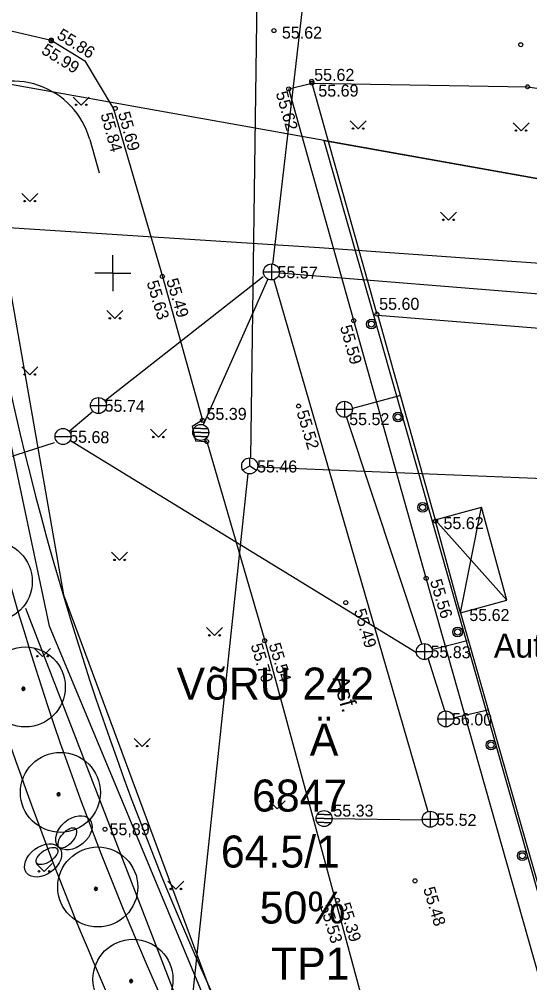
# Model space of a CAD drawing. Extents: x 9156 to 9809, y 2728 to 4000.
# Drawn here: x 9444.1 to 9476, y 3855.6 to 3915.9 of the extents above; entities that cross this region are included whole.
import ezdxf

# ---------------------------------------------------------------- set-up
doc = ezdxf.new("R2010")
doc.units = 0
for name, color, linetype in [('Level 11', 7, 'Continuous'), ('Level 15', 7, 'Continuous'), ('Level 17', 7, 'Continuous'), ('Level 18', 7, 'Continuous'), ('Level 24', 7, 'Continuous'), ('Level 4', 7, 'Continuous'), ('Level 41', 7, 'Continuous'), ('Level 5', 7, 'Continuous'), ('Level 54', 7, 'Continuous'), ('Level 56', 7, 'Continuous'), ('Level 59', 7, 'Continuous'), ('Level 6', 7, 'Continuous'), ('Level 61', 7, 'Continuous'), ('Level 7', 7, 'Continuous'), ('Level 8', 7, 'Continuous'), ('Level 9', 7, 'Continuous')]:
    doc.layers.add(name, color=color, linetype=linetype)

# ---------------------------------------------------------------- blocks, each defined once
blk = doc.blocks.new('VEEKAE')
at = {"layer": 'Level 5'}
blk.add_line((-0.5, 0), (0.5, 0), dxfattribs=at)
blk.add_circle((0, 0), 0.5, dxfattribs=at)
blk = doc.blocks.new('KANKAE')
at = {"layer": 'Level 4'}
for p, q in [((-0.5, 0), (0.5, 0)), ((0, 0.5), (0, -0.5))]:
    blk.add_line(p, q, dxfattribs=at)
blk.add_circle((0, 0), 0.5, dxfattribs=at)
blk = doc.blocks.new('SIDEKA')
at = {"layer": 'Level 7'}
for p, q in [((-0.437, -0.243), (0, 0)), ((0, 0), (0.008, 0.5)), ((0, 0), (0.429, -0.257))]:
    blk.add_line(p, q, dxfattribs=at)
blk.add_circle((0, 0), 0.5, dxfattribs=at)
blk = doc.blocks.new('RESKAE')
at = {"layer": 'Level 24'}
for p, q in [((0, 0), (-0.5, 0)), ((0, 0.25), (-0.433, 0.25)), ((0, 0.25), (0.433, 0.25)), ((0, 0), (0.5, 0)), ((0, -0.25), (-0.433, -0.25)), ((0, -0.25), (0.433, -0.25))]:
    blk.add_line(p, q, dxfattribs=at)
blk.add_circle((0, 0), 0.5, dxfattribs=at)
blk = doc.blocks.new('MURU')
at = {"layer": 'Level 41'}
for p, q in [((-0.5, 0.5), (0, 0)), ((0, 0), (0.5, 0.5))]:
    blk.add_line(p, q, dxfattribs=at)
for centre in [(-0.32, 0.015), (0.32, 0.014)]:
    blk.add_circle(centre, 0.0466, dxfattribs=at)
blk = doc.blocks.new('KPUNKT')
at = {"layer": 'Level 59'}
blk.add_circle((0, 0), 0.125, dxfattribs=at)
blk = doc.blocks.new('KRTRIS')
at = {"layer": 'Level 61'}
for q in [(0, 1.125), (-1.125, 0), (1.125, 0), (0, -1.125)]:
    blk.add_line((0, 0), q, dxfattribs=at)

msp = doc.modelspace()

# ---------------------------------------------------------------- linework, layer by layer
at = {"layer": 'Level 11'}
for p, q in [((9463.168, 3908.282), (9483.407, 3837.074)), ((9463.168, 3908.282), (9507.477, 3900.353)), ((9507.477, 3900.353), (9463.168, 3908.282)), ((9463.168, 3908.282), (9483.407, 3837.074))]:
    msp.add_line(p, q, dxfattribs=at)
at = {"layer": 'Level 15'}
for p, q in [((9446.039, 3877.916), (9440.149, 3905.714)), ((9459.903, 3844.589), (9446.039, 3877.916))]:
    msp.add_line(p, q, dxfattribs=at)
at = {"layer": 'Level 17'}
msp.add_line((9453.772, 3855.15), (9444.56, 3879.02), dxfattribs=at)
for radius, start, end in [(192.9, 187.13653, 212.29226), (195.9, 187.89598, 211.0202)]:
    msp.add_arc((9631.829, 3934.713), radius, start, end, dxfattribs=at)
at = {"layer": 'Level 18'}
msp.add_line((9448.552, 3908.349), (9449.137, 3906.271), dxfattribs=at)
for centre, radius, start, end in [((9443.739, 3906.993), 5, 15.73626, 126.72058), ((9631.829, 3934.713), 198.9, 190.27283, 207.99609)]:
    msp.add_arc(centre, radius, start, end, dxfattribs=at)
at = {"layer": 'Level 54'}
for p, q in [((9458.61, 3888.477), (9459.675, 3966.797)), ((9461.91, 3917.301), (9459.956, 3900.532)), ((9449.523, 3892.044), (9459.392, 3899.785)), ((9460.399, 3900.007), (9492.862, 3897.398)), ((9455.665, 3890.534), (9459.669, 3899.596)), ((9460.055, 3899.565), (9469.673, 3866.329)), ((9497.378, 3894.876), (9466.55, 3897.342)), ((9466.55, 3897.342), (9470.132, 3884.571)), ((9464.985, 3891.561), (9467.924, 3892.336)), ((9447.266, 3890.107), (9448.706, 3891.313)), ((9464.577, 3891.03), (9469.27, 3876.834)), ((9447.346, 3889.526), (9468.968, 3876.277)), ((9432.53, 3884.966), (9446.355, 3889.412)), ((9459.059, 3887.891), (9500, 3886.216)), ((9458.429, 3887.462), (9450.115, 3809.187)), ((9470.132, 3884.571), (9473.028, 3885.354)), ((9471.703, 3878.763), (9473.028, 3885.354)), ((9474.599, 3879.546), (9473.028, 3885.354)), ((9471.703, 3878.763), (9470.132, 3884.571)), ((9470.132, 3884.571), (9474.599, 3879.546)), ((9471.703, 3878.763), (9474.599, 3879.546)), ((9471.703, 3878.763), (9478.199, 3855.949)), ((9469.918, 3876.472), (9472.125, 3877.031)), ((9469.694, 3875.885), (9470.7, 3872.645)), ((9471.259, 3872.198), (9473.411, 3872.701)), ((9463.698, 3865.905), (9469.326, 3865.808))]:
    msp.add_line(p, q, dxfattribs=at)
for points in [[(9428.052, 3915.601), (9429.725, 3917.012), (9432.375, 3917.571), (9439.765, 3916.028), (9446.144, 3914.564), (9448.243, 3913.268), (9450.022, 3910.266), (9453.083, 3899.783), (9455.587, 3890.791), (9454.937, 3890.396), (9455.145, 3889.508), (9455.861, 3889.464), (9459.478, 3877.013), (9463.895, 3860.759), (9466.082, 3852.651)], [(9478.177, 3855.976), (9476.617, 3855.989), (9469.565, 3880.918), (9465.042, 3897.024), (9460.976, 3911.503), (9462.428, 3911.871), (9466.484, 3897.428)], [(9462.428, 3911.871), (9475.897, 3911.639), (9493.311, 3909.112), (9498.751, 3908.028), (9500.849, 3906.671), (9502.852, 3905.343), (9504.547, 3902.672), (9505.645, 3899.779), (9506.09, 3896.419), (9505.96, 3894.769), (9505.496, 3894.358), (9505.028, 3894.174), (9501.454, 3894.597), (9497.378, 3894.876)], [(9433.182, 3903.515), (9438.95, 3903.14), (9450.91, 3902.36), (9462.9, 3901.59), (9474.92, 3900.73), (9486.78, 3899.9), (9499.778, 3898.808)]]:
    msp.add_lwpolyline(points, dxfattribs=at)
for centre, radius in [((9466.146, 3896.805), 0.305), ((9466.146, 3896.805), 0.194), ((9467.799, 3891.003), 0.305), ((9467.799, 3891.003), 0.194), ((9469.351, 3885.345), 0.305), ((9469.351, 3885.345), 0.194), ((9471.526, 3877.56), 0.305), ((9471.526, 3877.56), 0.194), ((9473.613, 3870.494), 0.305), ((9473.613, 3870.494), 0.194), ((9449.506, 3865.231), 0.125), ((9449.506, 3865.231), 0.125), ((9475.574, 3863.571), 0.305), ((9475.574, 3863.571), 0.194)]:
    msp.add_circle(centre, radius, dxfattribs=at)
at = {"layer": 'Level 56'}
msp.add_line((9448.552, 3908.349), (9449.137, 3906.271), dxfattribs=at)
for centre, radius, start, end in [((9443.739, 3906.993), 5, 15.73626, 126.72058), ((9631.829, 3934.713), 192.9, 187.13653, 212.29226), ((9631.829, 3934.713), 195.9, 187.89598, 211.0202), ((9631.829, 3934.713), 198.9, 190.27283, 207.99609)]:
    msp.add_arc(centre, radius, start, end, dxfattribs=at)
at = {"layer": 'Level 6'}
msp.add_line((9769.71, 3853.431), (9292.325, 3938.851), dxfattribs=at)
at = {"layer": 'Level 7'}
for p, q in [((9439.242, 3923.641), (9446.918, 3879.882)), ((9446.918, 3879.882), (9457.002, 3852.664))]:
    msp.add_line(p, q, dxfattribs=at)
at = {"layer": 'Level 8'}
for centre, major_axis, ratio in [((9447.56, 3865.008), (-0.986, -0.837), 0.674652), ((9447.56, 3865.008), (-0.986, -0.837), 0.674652), ((9447.56, 3865.008), (-0.986, -0.837), 0.674652), ((9447.56, 3865.008), (-0.986, -0.837), 0.674652), ((9447.148, 3864.685), (-0.507, -0.589), 0.486914), ((9447.148, 3864.685), (-0.507, -0.589), 0.486914), ((9447.148, 3864.685), (-0.507, -0.589), 0.486914), ((9447.148, 3864.685), (-0.507, -0.589), 0.486914), ((9445.636, 3863.278), (1.034, 0.776), 0.674652), ((9445.636, 3863.278), (1.034, 0.776), 0.674652), ((9445.636, 3863.278), (1.034, 0.776), 0.674652), ((9445.636, 3863.278), (1.034, 0.776), 0.674652), ((9445.876, 3863.556), (0.646, 0.434), 0.486914), ((9445.876, 3863.556), (0.646, 0.434), 0.486914), ((9445.876, 3863.556), (0.646, 0.434), 0.486914), ((9445.876, 3863.556), (0.646, 0.434), 0.486914)]:
    msp.add_ellipse(centre, major_axis=major_axis, ratio=ratio, dxfattribs=at)
at = {"layer": 'Level 9'}
for p, q in [((9444.325, 3874.02), (9444.304, 3874.023)), ((9444.304, 3873.995), (9444.325, 3873.998)), ((9444.312, 3874.051), (9444.332, 3874.042)), ((9444.331, 3873.976), (9444.312, 3873.966)), ((9444.344, 3874.061), (9444.327, 3874.074)), ((9444.327, 3873.943), (9444.343, 3873.957)), ((9444.349, 3874.093), (9444.36, 3874.075)), ((9444.361, 3873.942), (9444.349, 3873.924)), ((9444.374, 3873.912), (9444.38, 3873.933)), ((9444.382, 3874.084), (9444.375, 3874.105)), ((9444.414, 3874.007), (9444.393, 3874.007)), ((9444.403, 3874.109), (9444.403, 3874.087)), ((9444.403, 3873.997), (9444.403, 3874.018)), ((9444.403, 3873.93), (9444.403, 3873.908)), ((9444.425, 3874.084), (9444.431, 3874.105)), ((9444.431, 3873.912), (9444.425, 3873.933)), ((9444.445, 3873.942), (9444.457, 3873.924)), ((9444.457, 3874.093), (9444.446, 3874.074)), ((9444.463, 3874.06), (9444.479, 3874.074)), ((9444.48, 3873.944), (9444.464, 3873.958)), ((9444.495, 3874.05), (9444.475, 3874.041)), ((9444.475, 3873.976), (9444.495, 3873.968)), ((9444.481, 3874.02), (9444.503, 3874.023)), ((9444.503, 3873.995), (9444.481, 3873.999)), ((9446.522, 3867.425), (9446.5, 3867.428)), ((9446.5, 3867.4), (9446.522, 3867.403)), ((9446.508, 3867.456), (9446.529, 3867.448)), ((9446.528, 3867.381), (9446.509, 3867.371)), ((9446.541, 3867.466), (9446.524, 3867.48)), ((9446.524, 3867.348), (9446.54, 3867.363)), ((9446.545, 3867.498), (9446.557, 3867.48)), ((9446.557, 3867.347), (9446.545, 3867.329)), ((9446.571, 3867.317), (9446.577, 3867.338)), ((9446.578, 3867.49), (9446.572, 3867.51)), ((9446.61, 3867.413), (9446.589, 3867.413)), ((9446.6, 3867.335), (9446.599, 3867.313)), ((9446.6, 3867.514), (9446.6, 3867.493)), ((9446.6, 3867.402), (9446.6, 3867.423)), ((9446.621, 3867.49), (9446.627, 3867.511)), ((9446.628, 3867.317), (9446.622, 3867.338)), ((9446.642, 3867.347), (9446.654, 3867.329)), ((9446.654, 3867.499), (9446.643, 3867.48)), ((9446.659, 3867.466), (9446.676, 3867.48)), ((9446.677, 3867.349), (9446.66, 3867.363)), ((9446.691, 3867.456), (9446.672, 3867.446)), ((9446.672, 3867.382), (9446.692, 3867.373)), ((9446.678, 3867.425), (9446.699, 3867.429)), ((9446.7, 3867.4), (9446.678, 3867.404)), ((9448.856, 3861.518), (9448.834, 3861.52)), ((9448.834, 3861.492), (9448.856, 3861.495)), ((9448.842, 3861.548), (9448.863, 3861.54)), ((9448.862, 3861.473), (9448.843, 3861.464)), ((9448.875, 3861.558), (9448.858, 3861.572)), ((9448.858, 3861.44), (9448.874, 3861.455)), ((9448.879, 3861.59), (9448.891, 3861.572)), ((9448.891, 3861.439), (9448.879, 3861.421)), ((9448.912, 3861.582), (9448.905, 3861.602)), ((9448.905, 3861.41), (9448.911, 3861.43)), ((9448.944, 3861.505), (9448.923, 3861.505)), ((9448.934, 3861.427), (9448.933, 3861.405)), ((9448.934, 3861.607), (9448.934, 3861.585)), ((9448.934, 3861.494), (9448.934, 3861.515)), ((9448.955, 3861.582), (9448.961, 3861.603)), ((9448.961, 3861.409), (9448.956, 3861.43)), ((9448.976, 3861.439), (9448.988, 3861.421)), ((9448.988, 3861.591), (9448.977, 3861.572)), ((9448.993, 3861.558), (9449.01, 3861.572)), ((9449.011, 3861.441), (9448.994, 3861.455)), ((9449.025, 3861.548), (9449.006, 3861.538)), ((9449.006, 3861.474), (9449.026, 3861.465)), ((9449.012, 3861.517), (9449.033, 3861.521)), ((9449.033, 3861.492), (9449.012, 3861.496)), ((9451.052, 3855.747), (9451.031, 3855.75)), ((9451.031, 3855.722), (9451.052, 3855.725)), ((9451.039, 3855.777), (9451.059, 3855.769)), ((9451.071, 3855.788), (9451.054, 3855.801)), ((9451.076, 3855.82), (9451.087, 3855.802)), ((9451.109, 3855.811), (9451.102, 3855.832)), ((9451.141, 3855.734), (9451.12, 3855.734)), ((9451.13, 3855.836), (9451.13, 3855.814)), ((9451.13, 3855.724), (9451.13, 3855.745)), ((9451.152, 3855.811), (9451.158, 3855.832)), ((9451.184, 3855.82), (9451.174, 3855.801)), ((9451.19, 3855.787), (9451.206, 3855.801)), ((9451.222, 3855.777), (9451.202, 3855.768)), ((9451.208, 3855.747), (9451.23, 3855.75)), ((9451.23, 3855.722), (9451.209, 3855.726)), ((9451.059, 3855.703), (9451.039, 3855.693)), ((9451.054, 3855.67), (9451.07, 3855.684)), ((9451.088, 3855.669), (9451.076, 3855.651)), ((9451.101, 3855.639), (9451.107, 3855.66)), ((9451.13, 3855.657), (9451.13, 3855.635)), ((9451.158, 3855.639), (9451.153, 3855.66)), ((9451.173, 3855.669), (9451.185, 3855.651)), ((9451.207, 3855.67), (9451.191, 3855.685)), ((9451.202, 3855.703), (9451.222, 3855.695))]:
    msp.add_line(p, q, dxfattribs=at)
for centre in [(9442.461, 3880.72), (9444.521, 3874.125), (9446.717, 3867.53), (9449.051, 3861.622), (9451.248, 3855.852)]:
    msp.add_circle(centre, 2.5, dxfattribs=at)
for centre, radius, start, end in [((9444.403, 3874.008), 0.101, 155.31226, 171.70421), ((9444.403, 3874.008), 0.101, 187.96706, 204.86254), ((9444.403, 3874.008), 0.0788, 171.54306, 187.6203), ((9444.403, 3874.008), 0.101, 122.84338, 139.02216), ((9444.403, 3874.008), 0.101, 220.71222, 237.11658), ((9444.403, 3874.008), 0.0788, 138.64322, 154.57953), ((9444.403, 3874.008), 0.0788, 204.45291, 220.47744), ((9444.403, 3874.008), 0.0788, 105.95586, 123.05638), ((9444.403, 3874.008), 0.0788, 237.451, 253.08433), ((9444.403, 3874.008), 0.101, 253.29517, 269.57177), ((9444.403, 3874.008), 0.101, 90.03559, 106.34199), ((9444.403, 3874.008), 0.0788, 74.31, 90.04303), ((9444.403, 3874.008), 0.0788, 269.94612, 286.34731), ((9444.403, 3874.008), 0.101, 57.61079, 74.19806), ((9444.403, 3874.008), 0.101, 285.97198, 302.5562), ((9444.403, 3874.008), 0.0788, 302.25403, 320.08604), ((9444.403, 3874.008), 0.0788, 41.20616, 56.77954), ((9444.403, 3874.008), 0.0788, 8.06191, 24.03317), ((9444.403, 3874.008), 0.0788, 336.05568, 352.75584), ((9444.403, 3874.008), 0.101, 24.53942, 40.98516), ((9444.403, 3874.008), 0.101, 319.77774, 336.07384), ((9444.403, 3874.008), 0.101, 352.27003, 8.58296), ((9446.6, 3867.414), 0.101, 155.31226, 171.70421), ((9446.6, 3867.414), 0.101, 187.96706, 204.86254), ((9446.6, 3867.414), 0.0788, 171.54306, 187.6203), ((9446.6, 3867.414), 0.101, 122.84338, 139.02216), ((9446.6, 3867.414), 0.101, 220.71222, 237.11658), ((9446.6, 3867.414), 0.0788, 204.45291, 220.47744), ((9446.6, 3867.414), 0.0788, 138.64322, 154.57953), ((9446.6, 3867.414), 0.0788, 105.95586, 123.05638), ((9446.6, 3867.414), 0.0788, 237.451, 253.08433), ((9446.6, 3867.414), 0.101, 253.29517, 269.57177), ((9446.6, 3867.414), 0.101, 90.03559, 106.34199), ((9446.6, 3867.414), 0.0788, 74.31, 90.04303), ((9446.6, 3867.414), 0.0788, 269.94612, 286.34731), ((9446.6, 3867.414), 0.101, 57.61079, 74.19806), ((9446.6, 3867.414), 0.101, 285.97198, 302.5562), ((9446.6, 3867.414), 0.0788, 302.25403, 320.08604), ((9446.6, 3867.414), 0.0788, 41.20616, 56.77954), ((9446.6, 3867.414), 0.0788, 8.06191, 24.03317), ((9446.6, 3867.414), 0.0788, 336.05568, 352.75584), ((9446.6, 3867.414), 0.101, 24.53942, 40.98516), ((9446.6, 3867.414), 0.101, 319.77774, 336.07384), ((9446.6, 3867.414), 0.101, 352.27003, 8.58296), ((9448.934, 3861.506), 0.101, 155.31226, 171.70421), ((9448.934, 3861.506), 0.101, 187.96706, 204.86254), ((9448.934, 3861.506), 0.0788, 171.54306, 187.6203), ((9448.934, 3861.506), 0.101, 122.84338, 139.02216), ((9448.934, 3861.506), 0.101, 220.71222, 237.11658), ((9448.934, 3861.506), 0.0788, 204.45291, 220.47744), ((9448.934, 3861.506), 0.0788, 138.64322, 154.57953), ((9448.934, 3861.506), 0.0788, 105.95586, 123.05638), ((9448.934, 3861.506), 0.0788, 237.451, 253.08433), ((9448.934, 3861.506), 0.101, 253.29517, 269.57177), ((9448.934, 3861.506), 0.101, 90.03559, 106.34199), ((9448.934, 3861.506), 0.0788, 74.31, 90.04303), ((9448.934, 3861.506), 0.0788, 269.94612, 286.34731), ((9448.934, 3861.506), 0.101, 57.61079, 74.19806), ((9448.934, 3861.506), 0.101, 285.97198, 302.5562), ((9448.934, 3861.506), 0.0788, 302.25403, 320.08604), ((9448.934, 3861.506), 0.0788, 41.20616, 56.77954), ((9448.934, 3861.506), 0.0788, 8.06191, 24.03317), ((9448.934, 3861.506), 0.0788, 336.05568, 352.75584), ((9448.934, 3861.506), 0.101, 24.53942, 40.98516), ((9448.934, 3861.506), 0.101, 319.77774, 336.07384), ((9448.934, 3861.506), 0.101, 352.27003, 8.58296), ((9451.13, 3855.735), 0.101, 155.31226, 171.70421), ((9451.13, 3855.735), 0.101, 187.96706, 204.86254), ((9451.13, 3855.735), 0.0788, 171.54306, 187.6203), ((9451.13, 3855.735), 0.101, 122.84338, 139.02216), ((9451.13, 3855.735), 0.0788, 138.64322, 154.57953), ((9451.13, 3855.735), 0.0788, 105.95586, 123.05638), ((9451.13, 3855.735), 0.101, 90.03559, 106.34199), ((9451.13, 3855.735), 0.0788, 74.31, 90.04303), ((9451.13, 3855.735), 0.101, 57.61079, 74.19806), ((9451.13, 3855.735), 0.0788, 41.20616, 56.77954), ((9451.13, 3855.735), 0.0788, 8.06191, 24.03317), ((9451.13, 3855.735), 0.0788, 336.05568, 352.75584), ((9451.13, 3855.735), 0.101, 24.53942, 40.98516), ((9451.13, 3855.735), 0.101, 352.27003, 8.58296), ((9451.13, 3855.735), 0.101, 220.71222, 237.11658), ((9451.13, 3855.735), 0.0788, 204.45291, 220.47744), ((9451.13, 3855.735), 0.0788, 237.451, 253.08433), ((9451.13, 3855.735), 0.101, 253.29517, 269.57177), ((9451.13, 3855.735), 0.0788, 269.94612, 286.34731), ((9451.13, 3855.735), 0.101, 285.97198, 302.5562), ((9451.13, 3855.735), 0.0788, 302.25403, 320.08604), ((9451.13, 3855.735), 0.101, 319.77774, 336.07384)]:
    msp.add_arc(centre, radius, start, end, dxfattribs=at)

# ---------------------------------------------------------------- block references
at = {"layer": 'Level 54'}
for name, p in [('KPUNKT', (9460.053, 3915.151)), ('KPUNKT', (9446.144, 3914.564)), ('KPUNKT', (9446.146, 3914.503)), ('KPUNKT', (9475.474, 3914.273)), ('KPUNKT', (9462.414, 3911.991)), ('KPUNKT', (9462.428, 3911.871)), ('KPUNKT', (9475.897, 3911.639)), ('KPUNKT', (9460.976, 3911.503)), ('MURU', (9448.015, 3910.501)), ('KPUNKT', (9450.141, 3910.29)), ('MURU', (9465.313, 3909.015)), ('MURU', (9475.489, 3908.891)), ('MURU', (9444.802, 3904.48)), ('MURU', (9470.959, 3903.31)), ('KRTRIS', (9450, 3900)), ('KANKAE', (9459.897, 3900.064)), ('KPUNKT', (9453.083, 3899.783)), ('MURU', (9450.123, 3897.155)), ('KPUNKT', (9466.484, 3897.428)), ('KPUNKT', (9465.042, 3897.024)), ('MURU', (9444.802, 3893.643)), ('KANKAE', (9449.093, 3891.716)), ('KANKAE', (9464.459, 3891.479)), ('KPUNKT', (9461.592, 3891.677)), ('KPUNKT', (9455.587, 3890.791)), ('VEEKAE', (9446.88, 3889.78)), ('MURU', (9452.834, 3889.73)), ('RESKAE', (9455.482, 3890.032)), ('KPUNKT', (9455.861, 3889.464)), ('SIDEKA', (9458.539, 3887.94)), ('KPUNKT', (9470.147, 3884.491)), ('MURU', (9450.416, 3882.051)), ('KPUNKT', (9469.565, 3880.918)), ('KPUNKT', (9464.545, 3879.395)), ('MURU', (9456.34, 3877.335)), ('KPUNKT', (9459.478, 3877.013)), ('KANKAE', (9469.451, 3876.334)), ('MURU', (9445.597, 3876.031)), ('KANKAE', (9470.794, 3872.127)), ('MURU', (9451.822, 3870.411)), ('MURU', (9460.256, 3866.498)), ('RESKAE', (9463.191, 3865.897)), ('KANKAE', (9469.817, 3865.852)), ('MURU', (9445.697, 3862.585)), ('MURU', (9453.93, 3861.481)), ('KPUNKT', (9468.869, 3862.004)), ('KPUNKT', (9464.024, 3860.786))]:
    msp.add_blockref(name, p, dxfattribs=at)

# ---------------------------------------------------------------- texts
at = {"layer": 'Level 5'}
for s, p in [('VõRU 242', (9453.972, 3873.335)), ('Ä', (9462.294, 3869.835)), ('6847', (9458.687, 3866.335)), ('64.5/1', (9456.741, 3862.835)), ('50%', (9459.166, 3859.335)), ('TP1', (9459.87, 3855.835))]:
    msp.add_text(s, height=2, dxfattribs=at).set_placement(p)
at = {"layer": 'Level 54'}
for s, height, p in [('55.62', 0.75, (9460.553, 3914.651)), ('55.62', 0.75, (9462.569, 3912.012)), ('55.69', 0.75, (9462.828, 3911.027)), ('55.60', 0.75, (9466.628, 3897.698)), ('55.39', 0.75, (9455.841, 3890.818)), ('55.52', 0.75, (9464.755, 3890.491)), ('55.46', 0.75, (9458.999, 3887.531)), ('55.62', 0.75, (9470.647, 3883.991)), ('55.62', 0.75, (9472.261, 3878.245)), ('Automaailm', 1.5, (9473.794, 3875.96)), ('55.33', 0.75, (9463.766, 3866.019)), (' 55,89', 0.75, (9449.506, 3864.856)), (' 55,89', 0.75, (9449.506, 3864.856))]:
    msp.add_text(s, height=height, dxfattribs=at).set_placement(p)
for s, height, rotation, p in [('55.86', 0.75, 328.09679, (9446.437, 3914.695)), ('55.99', 0.75, 328.09679, (9445.468, 3913.759)), ('55.62', 0.75, 285.89942, (9460.162, 3911.247)), ('55.84', 0.75, 285.44544, (9449.214, 3909.913)), ('55.69', 0.75, 285.44544, (9450.311, 3909.978)), ('55.57', 0.75, 358.78143, (9460.272, 3899.689)), ('55.49', 0.75, 286.78851, (9453.319, 3899.543)), ('55.63', 0.75, 286.78851, (9452.093, 3899.414)), ('55.59', 0.75, 285.67032, (9464.174, 3896.633)), ('55.74', 0.75, 358.78143, (9449.468, 3891.341)), ('55.52', 0.75, 286.76142, (9461.462, 3891.301)), ('55.68', 0.75, 358.78143, (9447.255, 3889.405)), ('55.56', 0.75, 286.76142, (9469.792, 3880.74)), ('55.49', 0.75, 286.76142, (9465.045, 3878.895)), ('55.70', 0.75, 286.76142, (9458.591, 3876.726)), ('55.54', 0.75, 286.76142, (9459.721, 3876.758)), ('55.83', 0.75, 358.78143, (9469.826, 3875.959)), ('Asf.', 1, 286.18572, (9463.711, 3874.662)), ('56.00', 0.75, 358.78143, (9471.169, 3871.752)), ('55.52', 0.75, 358.78143, (9470.192, 3865.477)), ('55.48', 0.75, 286.76142, (9469.369, 3861.504)), ('55.53', 0.75, 286.76142, (9462.918, 3860.436)), ('55.39', 0.75, 286.76142, (9464.088, 3860.523))]:
    msp.add_text(s, height=height, rotation=rotation, dxfattribs=at).set_placement(p)

doc.saveas('drawing.dxf')
